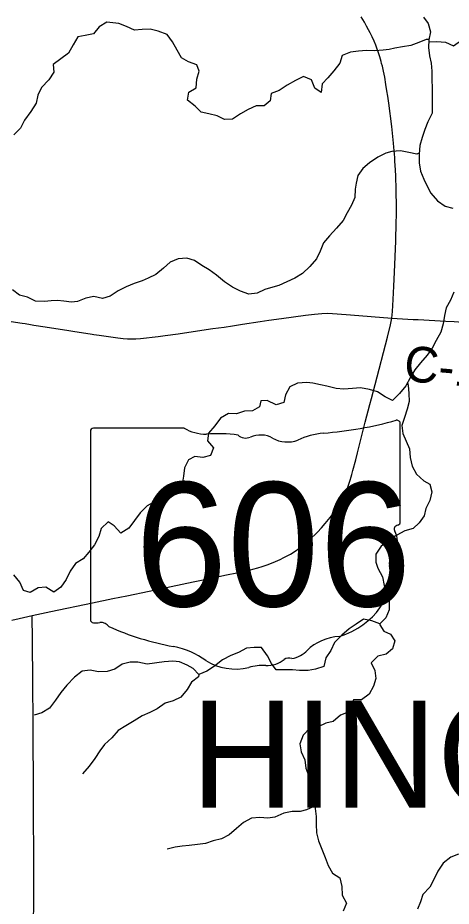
# Model space of a CAD drawing. Extents: x 0 to 34, y 0 to 22.
# Drawn here: x 8.002 to 8.348, y 18.362 to 19.07 of the extents above; entities that cross this region are included whole.
import ezdxf

# ---------------------------------------------------------------- set-up
doc = ezdxf.new("R2010")
doc.units = 0
for name, color, linetype in [('GM_X_County_Road', 7, 'Continuous'), ('GM_X_County_Road_Text', 7, 'Continuous'), ('GM_X_Minor_River', 7, 'Continuous'), ('GM_X_State_Route', 7, 'Continuous'), ('GM_X_State_Shield', 7, 'Continuous'), ('GM_X_Township_Road', 7, 'Continuous'), ('GM_X_Township_Text', 7, 'Continuous')]:
    doc.layers.add(name, color=color, linetype=linetype)

msp = doc.modelspace()

# ---------------------------------------------------------------- linework, layer by layer
at = {"layer": 'GM_X_County_Road'}
msp.add_lwpolyline([(8.30101, 18.8307), (8.318, 18.82966), (8.3219, 18.8295), (8.34409, 18.8282), (8.35084, 18.82789), (8.36492, 18.82706), (8.37336, 18.82663), (8.38478, 18.82573), (8.40407, 18.82372)], dxfattribs=at)
at = {"layer": 'GM_X_Minor_River'}
for points in [[(8.33039, 19.05098), (8.33037, 19.05097), (8.33696, 19.05135), (8.34381, 19.05079), (8.35028, 19.04794), (8.35655, 19.05233), (8.36225, 19.05899), (8.36872, 19.06033), (8.37441, 19.06604), (8.37897, 19.07232)], [(8.33052, 19.05285), (8.32845, 19.05285), (8.3225, 19.05038), (8.31603, 19.04809), (8.30938, 19.04713), (8.30348, 19.04598), (8.29873, 19.04484), (8.29397, 19.04426), (8.28731, 19.04387), (8.28084, 19.04405), (8.27438, 19.04367), (8.26791, 19.04271), (8.26144, 19.04004), (8.25955, 19.03395), (8.25461, 19.02786), (8.24986, 19.02234), (8.2453, 19.01739), (8.24455, 19.01054), (8.2396, 19.01396), (8.23693, 19.02061), (8.23046, 19.02346), (8.22399, 19.02021), (8.21753, 19.0164), (8.21107, 19.01221), (8.2046, 19.00973), (8.20385, 19.00403), (8.1991, 19.00003), (8.19263, 19.00002), (8.18636, 18.99697), (8.18008, 18.99354), (8.17381, 18.98935), (8.16753, 18.98915), (8.16144, 18.99199), (8.15497, 18.9937), (8.14888, 18.99502), (8.14393, 18.99958), (8.13783, 19.00451), (8.13896, 19.01098), (8.14467, 19.01441), (8.14523, 19.02126), (8.14712, 19.02753), (8.1454, 19.03267), (8.13874, 19.03513), (8.13303, 19.03836), (8.12959, 19.04425), (8.12578, 19.0509), (8.12158, 19.05698), (8.11454, 19.05944), (8.10807, 19.06114), (8.1016, 19.06076), (8.09551, 19.06018), (8.08923, 19.06321), (8.08295, 19.06568), (8.07819, 19.06624), (8.07344, 19.06662), (8.06735, 19.063), (8.0628, 19.05728), (8.05614, 19.05594), (8.05043, 19.05499), (8.04664, 19.04852), (8.04284, 19.04205), (8.03068, 19.0329), (8.03107, 19.02682), (8.02727, 19.02073), (8.02138, 19.01464), (8.01854, 19.00855), (8.01722, 19.00208), (8.01285, 18.99542), (8.00791, 18.98857), (8.0045, 18.98229), (7.99918, 18.97677)], [(8.32627, 19.07073), (8.3299, 19.0656), (8.33181, 19.05895), (8.33049, 19.05267), (8.33012, 19.0464), (8.33108, 19.03993), (8.33223, 19.03404), (8.333, 19.02758), (8.33303, 19.00742), (8.33322, 19.00095), (8.33323, 18.99411), (8.32982, 18.98726), (8.32735, 18.98098), (8.32527, 18.9747), (8.32338, 18.96823), (8.32282, 18.96139), (8.32283, 18.95454), (8.32379, 18.94789), (8.32646, 18.94143), (8.32971, 18.93496), (8.33219, 18.93021), (8.33733, 18.92432), (8.34362, 18.91996), (8.34952, 18.91844)], [(8.32288, 18.96216), (8.32092, 18.96138), (8.31464, 18.96271), (8.30778, 18.96403), (8.30094, 18.96364), (8.29618, 18.96212), (8.28972, 18.95906), (8.28326, 18.95449), (8.27774, 18.95011), (8.27376, 18.9444), (8.27244, 18.93832), (8.27168, 18.93356), (8.2715, 18.92691), (8.26885, 18.92063), (8.26543, 18.91473), (8.26201, 18.90864), (8.25689, 18.90255), (8.25119, 18.89626), (8.24644, 18.89074), (8.24379, 18.88408), (8.24075, 18.878), (8.23562, 18.8719), (8.22973, 18.86619), (8.22365, 18.86257), (8.21719, 18.85971), (8.21091, 18.85666), (8.20597, 18.85532), (8.19969, 18.85341), (8.19342, 18.85055), (8.18676, 18.84978), (8.18029, 18.85225), (8.17382, 18.85528), (8.16734, 18.85965), (8.16106, 18.86497), (8.15515, 18.86914), (8.14944, 18.87275), (8.14354, 18.87654), (8.13725, 18.87844), (8.1304, 18.87805), (8.12413, 18.87538), (8.11862, 18.87062), (8.11254, 18.86548), (8.10646, 18.86243), (8.1017, 18.86052), (8.09524, 18.85842), (8.08896, 18.85575), (8.0825, 18.85232), (8.07623, 18.84813), (8.07014, 18.84641), (8.0631, 18.84792), (8.05682, 18.84658), (8.05017, 18.84391), (8.04541, 18.84333), (8.03914, 18.84428), (8.03419, 18.84484), (8.02905, 18.84446), (8.02372, 18.84407), (8.01669, 18.84425), (8.01021, 18.84728), (8.00374, 18.84899), (7.99822, 18.85335)], [(8.35056, 18.85151), (8.34772, 18.84504), (8.3443, 18.83895), (8.34298, 18.83268), (8.34204, 18.82621), (8.33996, 18.81955), (8.33635, 18.81289), (8.33313, 18.8068), (8.32914, 18.80128), (8.32382, 18.795), (8.31926, 18.78948), (8.31547, 18.78301), (8.31224, 18.77673), (8.30711, 18.77064), (8.3016, 18.76512), (8.2957, 18.76796), (8.28942, 18.77195), (8.28314, 18.77384), (8.27591, 18.77497), (8.26944, 18.77459), (8.26278, 18.77401), (8.2565, 18.77457), (8.24908, 18.77646), (8.24394, 18.77741), (8.23785, 18.77892), (8.23309, 18.77948), (8.22567, 18.7789), (8.21959, 18.77585), (8.21618, 18.76957), (8.21485, 18.76349), (8.20877, 18.76158), (8.20153, 18.76499), (8.1964, 18.7648), (8.19545, 18.75985), (8.18975, 18.7568), (8.18328, 18.75641), (8.17701, 18.7545), (8.17054, 18.75469), (8.16426, 18.75087), (8.15971, 18.74478), (8.15477, 18.73907), (8.15383, 18.7328), (8.15859, 18.72729), (8.15632, 18.72101), (8.15023, 18.71967), (8.14376, 18.72042), (8.13863, 18.71776), (8.1356, 18.71129), (8.13465, 18.70463), (8.13371, 18.69835), (8.1301, 18.69226), (8.12345, 18.68712), (8.11851, 18.68654), (8.11242, 18.68483), (8.10577, 18.68101), (8.10007, 18.6753), (8.09551, 18.6694), (8.09115, 18.66312), (8.08468, 18.65931), (8.07935, 18.66501), (8.07459, 18.66823), (8.06908, 18.6629), (8.06719, 18.65644), (8.06358, 18.64978), (8.05921, 18.64407), (8.05465, 18.63873), (8.04857, 18.63493), (8.0442, 18.62883), (8.04098, 18.62236), (8.0368, 18.61608), (8.0311, 18.61227), (8.02482, 18.61626), (8.01873, 18.61568), (8.01227, 18.61187), (8.00694, 18.61357), (8.00408, 18.62004), (7.99931, 18.62593)], [(8.31341, 18.779), (8.31395, 18.77711), (8.31453, 18.77065), (8.31473, 18.76418), (8.31322, 18.7581), (8.31114, 18.75144), (8.30905, 18.74516), (8.30963, 18.73869), (8.3125, 18.73261), (8.31498, 18.72634), (8.31556, 18.7195), (8.31709, 18.71265), (8.32053, 18.70638), (8.32643, 18.70087), (8.33119, 18.69841), (8.33291, 18.69214), (8.33121, 18.68529), (8.32817, 18.67901), (8.32666, 18.67292), (8.32267, 18.6674), (8.31792, 18.66302), (8.31146, 18.66111), (8.305, 18.65749), (8.29891, 18.65387), (8.29245, 18.64892), (8.28809, 18.64245), (8.28829, 18.63598), (8.28981, 18.63123), (8.29344, 18.62439), (8.29497, 18.61755), (8.29688, 18.61127), (8.29879, 18.60481), (8.2988, 18.59796), (8.29615, 18.59169), (8.2914, 18.58693), (8.28493, 18.58939), (8.27846, 18.59071), (8.27257, 18.58671), (8.26686, 18.5829), (8.26097, 18.57776), (8.25527, 18.57205), (8.25224, 18.56577), (8.24825, 18.55968), (8.24674, 18.55302), (8.24008, 18.55073), (8.23419, 18.54959), (8.22734, 18.54958), (8.22163, 18.55033), (8.21554, 18.55013), (8.20869, 18.55012), (8.20488, 18.55525), (8.20164, 18.56152), (8.19706, 18.56798), (8.19098, 18.56817), (8.18489, 18.56759), (8.17862, 18.56397), (8.17234, 18.56168), (8.16569, 18.55825), (8.15942, 18.5531), (8.15333, 18.5491), (8.14687, 18.54662), (8.1423, 18.55137), (8.13754, 18.55403), (8.13144, 18.55668), (8.12612, 18.55706), (8.11927, 18.55667), (8.10557, 18.55475), (8.09815, 18.55645), (8.09206, 18.55644), (8.08579, 18.55473), (8.0799, 18.55072), (8.07381, 18.54881), (8.06677, 18.54862), (8.0603, 18.54994), (8.05383, 18.54917), (8.04775, 18.54441), (8.04167, 18.53813), (8.03674, 18.53203), (8.03256, 18.52594), (8.02781, 18.51966), (8.02154, 18.51604), (8.01545, 18.51413)], [(8.29138, 18.58695), (8.29144, 18.58622), (8.29445, 18.58104), (8.29978, 18.57857), (8.30341, 18.57344), (8.30151, 18.56697), (8.29638, 18.56278), (8.28973, 18.56125), (8.28441, 18.55592), (8.28727, 18.54965), (8.28823, 18.54338), (8.28634, 18.5371), (8.28292, 18.53082), (8.27665, 18.52625), (8.27037, 18.52643), (8.26867, 18.5211), (8.2662, 18.51635), (8.26012, 18.51406), (8.25422, 18.50911), (8.24833, 18.50758), (8.24224, 18.50491), (8.23578, 18.50395), (8.23027, 18.49805), (8.22743, 18.4912), (8.22858, 18.48493), (8.23163, 18.47846), (8.23221, 18.47181), (8.23469, 18.46554), (8.23794, 18.45927), (8.23928, 18.45223), (8.23986, 18.44577), (8.23987, 18.43968), (8.24064, 18.43322), (8.24065, 18.42713), (8.24085, 18.42029), (8.24238, 18.41382), (8.24505, 18.40717), (8.24772, 18.40071), (8.25021, 18.39425), (8.25364, 18.38817), (8.25954, 18.38437), (8.26108, 18.37753), (8.26128, 18.37068), (8.2649, 18.36422), (8.26206, 18.35775)], [(8.14686, 18.54664), (8.14668, 18.54472), (8.14117, 18.54053), (8.13756, 18.53463), (8.13263, 18.52835), (8.12654, 18.52549), (8.12008, 18.52358), (8.11362, 18.5192), (8.10772, 18.51634), (8.10164, 18.51348), (8.09537, 18.50948), (8.08871, 18.50567), (8.08263, 18.50186), (8.0775, 18.49596), (8.07161, 18.49062), (8.068, 18.48568), (8.06402, 18.4794), (8.05927, 18.4733), (8.05414, 18.4674)], [(8.23986, 18.44196), (8.23929, 18.44158), (8.23283, 18.43853), (8.22788, 18.4372), (8.22142, 18.43738), (8.21476, 18.43585), (8.20753, 18.4328), (8.20202, 18.43184), (8.19555, 18.4324), (8.18889, 18.43182), (8.18262, 18.42858), (8.17711, 18.42382), (8.17122, 18.41868), (8.16513, 18.41544), (8.15829, 18.41391), (8.1522, 18.41181), (8.14592, 18.41085), (8.13927, 18.41027), (8.13356, 18.4097), (8.12805, 18.40874), (8.12158, 18.40721)], [(8.35407, 18.40313), (8.34798, 18.40084), (8.3419, 18.39607), (8.33773, 18.3898), (8.33469, 18.38352), (8.33128, 18.37705), (8.32558, 18.37114), (8.32388, 18.36525), (8.32141, 18.35935)]]:
    msp.add_lwpolyline(points, dxfattribs=at)
at = {"layer": 'GM_X_State_Route'}
for points in [[(8.30101, 18.8307), (8.30152, 18.83592), (8.30188, 18.84087), (8.30211, 18.84566), (8.30257, 18.85604), (8.30308, 18.86744), (8.30405, 18.89198), (8.30442, 18.90721), (8.30456, 18.91242), (8.3046, 18.92316), (8.30455, 18.92884), (8.30446, 18.93327), (8.30405, 18.94392), (8.30377, 18.94891), (8.30345, 18.95578), (8.30327, 18.95878), (8.30308, 18.96132), (8.30282, 18.96432), (8.30257, 18.96708), (8.30224, 18.97028), (8.30087, 18.98355), (8.29847, 19.00209), (8.29769, 19.00772), (8.29709, 19.01183), (8.2963, 19.01704), (8.29528, 19.02295), (8.29432, 19.02774), (8.29344, 19.03148), (8.29282, 19.03379), (8.29238, 19.0354), (8.29136, 19.03891), (8.29035, 19.04214), (8.28938, 19.04509), (8.28809, 19.04832), (8.2868, 19.05141), (8.28523, 19.05505), (8.28375, 19.05815), (8.28246, 19.06059), (8.28085, 19.06359), (8.27906, 19.06677), (8.27656, 19.07097)], [(8.02868, 18.59666), (8.06206, 18.60376), (8.07833, 18.60703), (8.08945, 18.60927), (8.10722, 18.61306), (8.12479, 18.6167), (8.1423, 18.62039), (8.15945, 18.62398), (8.16766, 18.62569), (8.17852, 18.62787), (8.18424, 18.62922), (8.1899, 18.63057), (8.19406, 18.63162), (8.19749, 18.6326), (8.20144, 18.634), (8.20633, 18.63593), (8.21183, 18.63832), (8.21474, 18.63972), (8.21687, 18.64081), (8.21999, 18.64258), (8.22384, 18.64497), (8.22675, 18.64694), (8.22888, 18.6485), (8.23199, 18.65095), (8.23442, 18.65316), (8.23678, 18.65536), (8.23984, 18.65812), (8.24171, 18.65999), (8.24493, 18.66342), (8.24779, 18.6668), (8.25174, 18.67158), (8.25502, 18.67594), (8.25684, 18.67859), (8.2585, 18.68114), (8.2599, 18.68363), (8.26198, 18.68748), (8.2638, 18.69117), (8.26572, 18.69579), (8.26671, 18.69839), (8.26769, 18.7014), (8.26858, 18.70426), (8.26905, 18.70588), (8.26988, 18.70915), (8.27217, 18.71762), (8.27357, 18.72339), (8.27601, 18.73295), (8.27981, 18.74781), (8.28344, 18.76194), (8.28464, 18.76662), (8.28765, 18.77785), (8.29742, 18.81542), (8.29979, 18.82527), (8.30101, 18.8307)], [(7.99773, 18.58973), (8.0036, 18.59119), (8.01395, 18.59352), (8.02868, 18.59666)]]:
    msp.add_lwpolyline(points, dxfattribs=at)
at = {"layer": 'GM_X_State_Shield'}
for p, q in [((8.30766, 18.66819), (8.30766, 18.74671)), ((8.06047, 18.7404), (8.06047, 18.59031)), ((8.1353, 18.74299), (8.06291, 18.74299)), ((8.30764, 18.66821), (8.30766, 18.66819))]:
    msp.add_line(p, q, dxfattribs=at)
for centre, major_axis, start_param, end_param in [((8.21961, 18.94761), (0.26214, 0), 4.814394, 5.042369), ((8.30492, 18.74703), (0.00275, 0), 6.141152, 7.989035), ((8.06331, 18.74072), (0.00286, 0), 1.712693, 3.28349), ((8.15254, 18.76041), (0.02778, 0), 4.042523, 4.731795), ((8.16175, 18.65872), (0.09971, 0), 1.404758, 1.657858), ((8.25305, 18.69715), (0.05274, 0), 1.699011, 2.107814), ((8.18438, 18.7415), (0.00801, 0), 3.836095, 5.185415), ((8.19615, 18.72415), (0.01666, 0), 0.950623, 2.079405), ((8.21765, 18.74795), (0.02004, 0), 4.081561, 5.145723), ((8.30473, 18.66789), (0.00294, 0), 5.05454, 6.418171), ((8.30703, 18.66243), (0.00426, 0), 1.883978, 3.671073), ((8.27993, 18.6525), (0.02556, 0), 5.934695, 6.695948), ((8.31752, 18.63534), (0.0186, 0), 2.387724, 3.262537), ((8.23429, 18.62535), (0.06557, 0), 5.101752, 6.440018), ((8.06333, 18.58999), (0.00289, 0), 3.00124, 4.508301), ((8.06377, 18.60534), (0.02205, 0), 4.665946, 4.897461), ((8.06828, 18.58166), (0.00795, 0), 0.519207, 1.627899), ((8.16865, 18.71651), (0.1893, 0), 4.195997, 4.488961), ((8.26194, 18.54818), (0.03591, 0), 1.647645, 2.488434), ((8.11221, 18.52289), (0.05923, 0), 0.823519, 1.323587), ((8.21644, 18.57577), (0.02118, 0), 4.937069, 5.64225), ((8.17627, 18.58091), (0.03758, 0), 4.026481, 4.996735), ((8.20073, 18.56967), (0.02002, 0), 4.691044, 5.507374), ((8.21885, 18.55513), (0.00564, 0), 1.147584, 2.315152), ((8.19799, 18.52902), (0.03088, 0), 1.495662, 1.94098)]:
    msp.add_ellipse(centre, major_axis=major_axis, ratio=0.8, start_param=start_param, end_param=end_param, dxfattribs=at)
at = {"layer": 'GM_X_Township_Road'}
for points in [[(7.99724, 18.8281), (8.00589, 18.82664), (8.00833, 18.82628), (8.01249, 18.82555), (8.01519, 18.82514), (8.02422, 18.8237), (8.04308, 18.82079), (8.0464, 18.82028), (8.06183, 18.8179), (8.0631, 18.8177), (8.06746, 18.81703), (8.08233, 18.8149), (8.08654, 18.81443), (8.09012, 18.81417), (8.09325, 18.81407), (8.09656, 18.81418), (8.10047, 18.81438), (8.1145, 18.81594), (8.12016, 18.81672), (8.13051, 18.81817), (8.1528, 18.8216), (8.1581, 18.82233), (8.16714, 18.82358), (8.17374, 18.82457), (8.1818, 18.82581), (8.19598, 18.82789), (8.2029, 18.82893), (8.21282, 18.83039), (8.2321, 18.83314), (8.23927, 18.83397), (8.24518, 18.83442), (8.24966, 18.83454), (8.25366, 18.83444), (8.25746, 18.83418), (8.26796, 18.8333), (8.28458, 18.83189), (8.30101, 18.8307)], [(8.01545, 17.91977), (8.01541, 17.94558), (8.01524, 18.19281), (8.01532, 18.25275), (8.015, 18.27705), (8.01484, 18.30951), (8.01516, 18.40406), (8.01508, 18.43284), (8.01492, 18.45322), (8.01484, 18.46665), (8.01468, 18.48879), (8.01476, 18.50934), (8.01468, 18.51661), (8.01452, 18.531), (8.01446, 18.53995), (8.01436, 18.55003), (8.01426, 18.56411), (8.01415, 18.57373), (8.01395, 18.59352)]]:
    msp.add_lwpolyline(points, dxfattribs=at)

# ---------------------------------------------------------------- texts
at = {"layer": 'GM_X_County_Road_Text'}
msp.add_text('C-140', height=0.028409, rotation=355.1012, dxfattribs=at).set_placement((8.30994, 18.7806))
at = {"layer": 'GM_X_State_Shield'}
msp.add_text('606', height=0.098877, dxfattribs=at).set_placement((8.09604, 18.6009))
at = {"layer": 'GM_X_Township_Text'}
msp.add_text('HINCKLEY', height=0.085227, rotation=0.00001, dxfattribs=at).set_placement((8.14077, 18.4404))

doc.saveas('drawing.dxf')
